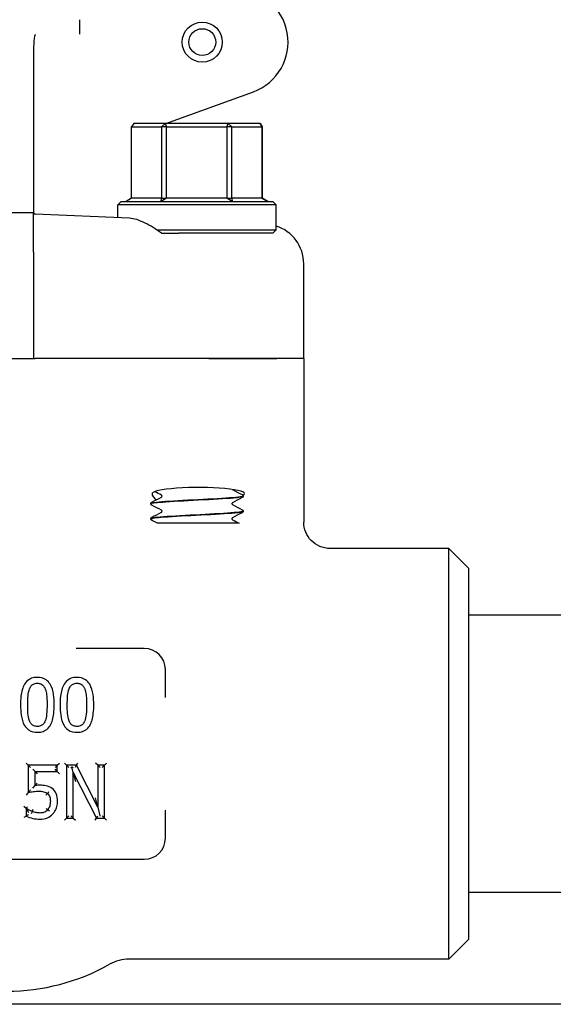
# Model space of a CAD drawing. Header units: inches. Extents: x 36 to 1719, y -84 to 1122.
# Tile 380 of 558: x 1068.02 to 1070.56, y 376.8 to 381.47. Entities that reach past the tile are written whole.
import ezdxf

# ---------------------------------------------------------------- set-up
doc = ezdxf.new("R2010")
doc.units = ezdxf.units.IN
doc.header["$LTSCALE"] = 48
doc.header["$MEASUREMENT"] = 0
doc.layers.add('Visible (ANSI)', color=7, linetype='Continuous', lineweight=30)

msp = doc.modelspace()

# ---------------------------------------------------------------- linework, layer by layer
at = {"layer": 'Visible (ANSI)'}
for p, q in [((1068.30878, 381.39971), (1068.30878, 381.4678)), ((1068.09003, 381.32134), (1068.09003, 381.22885)), ((1068.09003, 381.22885), (1068.09003, 380.80163)), ((1068.71694, 380.97514), (1069.13271, 381.12647)), ((1068.56553, 380.97514), (1068.55523, 380.95952)), ((1068.55523, 380.62077), (1068.55523, 380.95952)), ((1068.55523, 380.95952), (1068.69711, 380.95952)), ((1068.71395, 380.97514), (1068.56553, 380.97514)), ((1068.69711, 380.95952), (1068.71395, 380.97514)), ((1068.72048, 380.95952), (1068.69711, 380.95952)), ((1068.69711, 380.95952), (1068.69711, 380.62077)), ((1068.71395, 380.97514), (1068.72048, 380.95952)), ((1069.01345, 380.97514), (1068.71395, 380.97514)), ((1068.72048, 380.62077), (1068.72048, 380.95952)), ((1068.72048, 380.95952), (1069.00677, 380.95952)), ((1069.00677, 380.95952), (1069.01345, 380.97514)), ((1069.03027, 380.95952), (1069.00677, 380.95952)), ((1069.00677, 380.95952), (1069.00677, 380.62077)), ((1069.01345, 380.97514), (1069.03027, 380.95952)), ((1069.16452, 380.97514), (1069.01345, 380.97514)), ((1069.03027, 380.62077), (1069.03027, 380.95952)), ((1069.03027, 380.95952), (1069.17468, 380.95952)), ((1069.17468, 380.95952), (1069.16452, 380.97514)), ((1069.16452, 380.97514), (1069.17482, 380.95952)), ((1069.17482, 380.95952), (1069.17468, 380.95952)), ((1069.17468, 380.95952), (1069.17468, 380.62077)), ((1069.17482, 380.62077), (1069.17482, 380.95952)), ((1068.09003, 380.80163), (1068.09003, 380.55625)), ((1068.55523, 380.62077), (1068.52944, 380.60514)), ((1068.69711, 380.62077), (1068.55523, 380.62077)), ((1068.69575, 380.60514), (1068.69711, 380.62077)), ((1068.72048, 380.62077), (1068.69575, 380.60514)), ((1068.69711, 380.62077), (1068.72048, 380.62077)), ((1069.00677, 380.62077), (1068.72048, 380.62077)), ((1069.03133, 380.60514), (1069.00677, 380.62077)), ((1069.00677, 380.62077), (1069.03027, 380.62077)), ((1069.03027, 380.62077), (1069.03133, 380.60514)), ((1069.17468, 380.62077), (1069.03027, 380.62077)), ((1069.17468, 380.62077), (1069.17482, 380.62077)), ((1069.20061, 380.60514), (1069.17468, 380.62077)), ((1069.17482, 380.62077), (1069.20061, 380.60514)), ((1068.50565, 380.60514), (1068.49003, 380.58952)), ((1069.24003, 380.58952), (1068.49003, 380.58952)), ((1068.49003, 380.52864), (1068.49003, 380.58952)), ((1068.50565, 380.60514), (1069.2244, 380.60514)), ((1069.2244, 380.60514), (1069.24003, 380.58952)), ((1069.24003, 380.47077), (1069.24003, 380.58952)), ((1068.09013, 380.55139), (1067.83992, 380.55139)), ((1068.09003, 380.36479), (1068.09003, 380.55084)), ((1068.0903, 380.55139), (1068.09013, 380.55139)), ((1068.54569, 380.52623), (1068.0975, 380.54565)), ((1068.67471, 380.47077), (1069.24003, 380.47077)), ((1069.2244, 380.45514), (1069.24003, 380.47077)), ((1068.69716, 380.45514), (1068.7792, 380.45514)), ((1069.2244, 380.45514), (1068.7792, 380.45514)), ((1068.09003, 380.36479), (1068.09003, 379.86139)), ((1069.37128, 379.86139), (1069.37128, 380.31083)), ((1067.84003, 379.86139), (1068.09003, 379.86139)), ((1068.09003, 379.86139), (1068.09681, 379.86139)), ((1068.92169, 379.86139), (1068.09681, 379.86139)), ((1068.92169, 379.86139), (1068.09681, 379.86139)), ((1069.24392, 379.86139), (1068.92169, 379.86139)), ((1068.92169, 379.86139), (1069.24392, 379.86139)), ((1069.37128, 379.86139), (1069.24392, 379.86139)), ((1069.37128, 379.86139), (1069.24392, 379.86139)), ((1069.37128, 379.86139), (1069.37128, 379.08502)), ((1069.08378, 379.20888), (1069.08378, 379.20821)), ((1068.64628, 379.17313), (1068.64628, 379.17246)), ((1069.08378, 379.13738), (1069.08378, 379.13671)), ((1068.64628, 379.10163), (1068.64628, 379.10096)), ((1068.74217, 379.08014), (1068.67775, 379.08014)), ((1068.81789, 379.08014), (1068.74217, 379.08014)), ((1068.90443, 379.08014), (1068.81789, 379.08014)), ((1069.06483, 379.08014), (1068.90443, 379.08014)), ((1070.05878, 378.96014), (1069.49738, 378.96014)), ((1070.15253, 378.86639), (1070.05878, 378.96014)), ((1070.05878, 377.01264), (1070.05878, 378.96014)), ((1070.15253, 378.86639), (1070.15253, 377.10639)), ((1072.71503, 378.64389), (1070.15253, 378.64389)), ((1068.61503, 378.48639), (1068.29218, 378.48639)), ((1068.71503, 378.25388), (1068.71503, 378.38639)), ((1068.06512, 377.9323), (1068.0547, 377.94272)), ((1068.06512, 377.9323), (1068.06512, 377.80345)), ((1068.20228, 377.9323), (1068.06512, 377.9323)), ((1068.06512, 377.9323), (1068.07554, 377.92188)), ((1068.09733, 377.90292), (1068.08692, 377.91334)), ((1068.09733, 377.90292), (1068.20228, 377.90292)), ((1068.09733, 377.83627), (1068.09733, 377.90292)), ((1068.09733, 377.90292), (1068.10775, 377.89251)), ((1068.20228, 377.9323), (1068.19186, 377.92188)), ((1068.20228, 377.90292), (1068.19186, 377.91334)), ((1068.20228, 377.9323), (1068.21269, 377.94272)), ((1068.20228, 377.90292), (1068.20228, 377.9323)), ((1068.20228, 377.90292), (1068.21269, 377.89251)), ((1068.24685, 377.9323), (1068.23643, 377.94272)), ((1068.29405, 377.9323), (1068.24685, 377.9323)), ((1068.24685, 377.9323), (1068.24685, 377.6823)), ((1068.24685, 377.9323), (1068.25726, 377.92188)), ((1068.26743, 377.92188), (1068.27114, 377.9256)), ((1068.27114, 377.9256), (1068.27722, 377.92188)), ((1068.27784, 377.89786), (1068.27114, 377.9256)), ((1068.29405, 377.9323), (1068.28766, 377.92188)), ((1068.29405, 377.9323), (1068.30044, 377.94272)), ((1068.39474, 377.73437), (1068.29405, 377.9323)), ((1068.39474, 377.9323), (1068.38432, 377.94272)), ((1068.39474, 377.9323), (1068.39474, 377.73437)), ((1068.42574, 377.9323), (1068.39474, 377.9323)), ((1068.39474, 377.9323), (1068.40516, 377.92188)), ((1068.42574, 377.9323), (1068.41532, 377.92188)), ((1068.42574, 377.9323), (1068.43615, 377.94272)), ((1068.42574, 377.6823), (1068.42574, 377.9323)), ((1068.27784, 377.6823), (1068.27784, 377.89786)), ((1068.27784, 377.89786), (1068.38846, 377.6823)), ((1068.27784, 377.89786), (1068.28826, 377.85474)), ((1068.08692, 377.82437), (1068.09733, 377.83627)), ((1068.06512, 377.80345), (1068.0547, 377.7905)), ((1068.15548, 377.79798), (1068.14871, 377.79006)), ((1068.39474, 377.73437), (1068.38432, 377.77782)), ((1068.05479, 377.72667), (1068.04437, 377.73709)), ((1068.05722, 377.72667), (1068.05479, 377.72667)), ((1068.05479, 377.72667), (1068.05479, 377.69121)), ((1068.05479, 377.72667), (1068.05662, 377.72483)), ((1068.05722, 377.72667), (1068.06064, 377.73709)), ((1068.16481, 377.71443), (1068.1569, 377.7212)), ((1068.39474, 377.73437), (1068.40481, 377.69237)), ((1068.71503, 377.58639), (1068.71503, 377.71891)), ((1068.05479, 377.69121), (1068.04437, 377.68473)), ((1068.08064, 377.70349), (1068.08416, 377.7133)), ((1068.24685, 377.6823), (1068.23643, 377.67188)), ((1068.24685, 377.6823), (1068.25726, 377.69272)), ((1068.24685, 377.6823), (1068.27784, 377.6823)), ((1068.27784, 377.6823), (1068.26743, 377.69272)), ((1068.27784, 377.6823), (1068.28826, 377.67188)), ((1068.3821, 377.67188), (1068.38846, 377.6823)), ((1068.38846, 377.6823), (1068.39482, 377.69272)), ((1068.38846, 377.6823), (1068.42574, 377.6823)), ((1068.40424, 377.69272), (1068.40481, 377.69237)), ((1068.40481, 377.69237), (1068.40516, 377.69272)), ((1068.42574, 377.6823), (1068.41532, 377.69272)), ((1068.42574, 377.6823), (1068.43615, 377.67188)), ((1067.31503, 377.48639), (1068.61503, 377.48639)), ((1072.71503, 377.32889), (1070.15253, 377.32889)), ((1070.15253, 377.10639), (1070.05878, 377.01264)), ((1070.05878, 377.01264), (1068.54269, 377.01264)), ((1090.24768, 376.79889), (1053.74768, 376.79889))]:
    msp.add_line(p, q, dxfattribs=at)
for radius in [0.095, 0.06375]:
    msp.add_circle((1068.89003, 381.36139), radius, dxfattribs=at)
for centre, radius, start, end in [((1069.0472, 381.36139), 0.25, 290, 90), ((1068.09784, 380.55346), 0.00781, 195.32369, 267.51874), ((1068.61503, 378.38639), 0.1, 0, 90), ((1068.61503, 377.58639), 0.1, 270, 0), ((1067.96503, 377.85264), 0.99125, 240.65517, 299.34483), ((1068.54269, 376.82514), 0.1875, 90, 119.34483)]:
    msp.add_arc(centre, radius, start, end, dxfattribs=at)
for centre, major_axis, ratio, start_param, end_param in [((1069.18212, 380.31097), (-0.18898, 0.00819), 0.9912393, 3.18452, 4.4442004), ((1068.8722, 379.22069), (0.21875, 0), 0.1316525, 6.0040853, 9.3138876)]:
    msp.add_ellipse(centre, major_axis=major_axis, ratio=ratio, start_param=start_param, end_param=end_param, dxfattribs=at)
for points, knots in [([(1068.09583, 381.39437), (1068.09556, 381.39387), (1068.09536, 381.39336), (1068.09313, 381.38751), (1068.09132, 381.37465), (1068.09017, 381.34153), (1068.09003, 381.33173), (1068.09003, 381.32134)], [0.01027275, 0.01027275, 0.01027275, 0.01027275, 0.01655356, 0.01655356, 0.11390533, 0.11390533, 0.15067112, 0.15067112, 0.15067112, 0.15067112]), ([(1068.09784, 381.39803), (1068.09781, 381.39799), (1068.09779, 381.39794), (1068.0971, 381.39675), (1068.09645, 381.39557), (1068.09583, 381.39437)], [-0.369912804, -0.369912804, -0.369912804, -0.369912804, -0.369497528, -0.369497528, -0.358790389, -0.358790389, -0.358790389, -0.358790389]), ([(1068.69716, 380.45514), (1068.67142, 380.47386), (1068.64322, 380.49153), (1068.5905, 380.51726), (1068.56593, 380.52535), (1068.54569, 380.52623)], [0.44734115, 0.44734115, 0.44734115, 0.44734115, 0.70623872, 0.70623872, 0.9622765, 0.9622765, 0.9622765, 0.9622765]), ([(1069.08356, 379.20891), (1069.08369, 379.20799), (1069.08171, 379.20707), (1069.07751, 379.20615), (1069.06233, 379.20283), (1069.01846, 379.1995), (1068.96102, 379.19618), (1068.90368, 379.19286), (1068.83391, 379.18954), (1068.77567, 379.18622), (1068.71752, 379.1829), (1068.67196, 379.17959), (1068.65458, 379.17628), (1068.64908, 379.17523), (1068.64643, 379.17418), (1068.64652, 379.17313)], [-17.5665871, -17.5665871, -17.5665871, -17.5665871, -17.3244424, -17.3244424, -17.3244424, -16.4477493, -16.4477493, -16.4477493, -15.5726718, -15.5726718, -15.5726718, -14.6990684, -14.6990684, -14.6990684, -14.4226778, -14.4226778, -14.4226778, -14.4226778]), ([(1068.67192, 379.1909), (1068.66513, 379.19669), (1068.66014, 379.2029), (1068.65327, 379.21523), (1068.65238, 379.22102), (1068.6548, 379.22387)], [0.70379768, 0.70379768, 0.70379768, 0.70379768, 0.82602783, 0.82602783, 0.97703961, 0.97703961, 0.97703961, 0.97703961]), ([(1068.69923, 379.20855), (1068.69923, 379.20993), (1068.69866, 379.21122), (1068.69773, 379.21251), (1068.69738, 379.21278), (1068.69706, 379.21301), (1068.697, 379.21304), (1068.697, 379.21304)], [0, 0, 0, 0, 0.022828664, 0.022828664, 0.041633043, 0.041633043, 0.054614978, 0.054614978, 0.054614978, 0.054614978]), ([(1069.03243, 379.24029), (1069.03261, 379.24011), (1069.03276, 379.24), (1069.03299, 379.23983), (1069.03305, 379.2398), (1069.03305, 379.2398)], [0.031449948, 0.031449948, 0.031449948, 0.031449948, 0.041633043, 0.041633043, 0.054614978, 0.054614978, 0.054614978, 0.054614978]), ([(1069.07907, 379.21569), (1069.07985, 379.21528), (1069.08069, 379.21478), (1069.08209, 379.21333), (1069.08259, 379.2127), (1069.08342, 379.21104), (1069.08373, 379.20999), (1069.08377, 379.20891)], [0, 0, 0, 0, 0.028459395, 0.028459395, 0.043235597, 0.043235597, 0.058545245, 0.058545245, 0.058545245, 0.058545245]), ([(1068.64628, 379.17316), (1068.64634, 379.17461), (1068.64688, 379.17598), (1068.64813, 379.17786), (1068.6488, 379.17847), (1068.64996, 379.17936), (1068.65048, 379.17967), (1068.65098, 379.17994)], [0, 0, 0, 0, 0.020588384, 0.020588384, 0.04017257, 0.04017257, 0.058516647, 0.058516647, 0.058516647, 0.058516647]), ([(1068.65098, 379.16566), (1068.6502, 379.16607), (1068.64936, 379.16657), (1068.64796, 379.16801), (1068.64746, 379.16865), (1068.64663, 379.1703), (1068.64632, 379.17135), (1068.64628, 379.17244)], [0, 0, 0, 0, 0.028459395, 0.028459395, 0.043235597, 0.043235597, 0.058545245, 0.058545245, 0.058545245, 0.058545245]), ([(1068.64639, 379.17244), (1068.64654, 379.17519), (1068.66598, 379.17793), (1068.70092, 379.18068), (1068.74349, 379.18403), (1068.80827, 379.18738), (1068.87262, 379.19073), (1068.93696, 379.19408), (1068.99962, 379.19743), (1069.03874, 379.20078), (1069.06769, 379.20326), (1069.08333, 379.20574), (1069.08358, 379.20821)], [8.1371759, 8.1371759, 8.1371759, 8.1371759, 8.8619138, 8.8619138, 8.8619138, 9.7450261, 9.7450261, 9.7450261, 10.627867, 10.627867, 10.627867, 11.2810852, 11.2810852, 11.2810852, 11.2810852]), ([(1068.697, 379.20405), (1068.697, 379.20405), (1068.69724, 379.20415), (1068.698, 379.20494), (1068.69837, 379.2054), (1068.69899, 379.20673), (1068.69923, 379.20763), (1068.69923, 379.20855)], [0.002645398, 0.002645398, 0.002645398, 0.002645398, 0.027589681, 0.027589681, 0.042171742, 0.042171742, 0.057287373, 0.057287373, 0.057287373, 0.057287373]), ([(1069.03305, 379.17729), (1069.03305, 379.17729), (1069.03281, 379.1772), (1069.03205, 379.1764), (1069.03169, 379.17595), (1069.03106, 379.17462), (1069.03082, 379.17371), (1069.03082, 379.1728)], [0.002645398, 0.002645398, 0.002645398, 0.002645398, 0.027589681, 0.027589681, 0.042171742, 0.042171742, 0.057287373, 0.057287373, 0.057287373, 0.057287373]), ([(1069.03082, 379.1728), (1069.03082, 379.17141), (1069.03139, 379.17012), (1069.03232, 379.16883), (1069.03267, 379.16856), (1069.03299, 379.16833), (1069.03305, 379.1683), (1069.03305, 379.1683)], [0, 0, 0, 0, 0.022828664, 0.022828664, 0.041633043, 0.041633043, 0.054614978, 0.054614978, 0.054614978, 0.054614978]), ([(1069.08377, 379.20819), (1069.08371, 379.20673), (1069.08317, 379.20536), (1069.08192, 379.20348), (1069.08125, 379.20287), (1069.08009, 379.20198), (1069.07957, 379.20167), (1069.07907, 379.20141)], [0, 0, 0, 0, 0.020588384, 0.020588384, 0.04017257, 0.04017257, 0.058516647, 0.058516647, 0.058516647, 0.058516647]), ([(1068.64631, 379.10094), (1068.64639, 379.10392), (1068.66959, 379.1069), (1068.71, 379.10988), (1068.7548, 379.11318), (1068.81993, 379.11648), (1068.88321, 379.11979), (1068.94648, 379.12309), (1069.00674, 379.12639), (1069.04347, 379.12969), (1069.06948, 379.13203), (1069.08327, 379.13437), (1069.08348, 379.13671)], [1.8539906, 1.8539906, 1.8539906, 1.8539906, 2.6394946, 2.6394946, 2.6394946, 3.5103246, 3.5103246, 3.5103246, 4.381086, 4.381086, 4.381086, 4.9978999, 4.9978999, 4.9978999, 4.9978999]), ([(1069.08373, 379.13741), (1069.08377, 379.13708), (1069.08353, 379.13675), (1069.08299, 379.13642), (1069.07758, 379.1331), (1069.04281, 379.12978), (1068.99059, 379.12646), (1068.93853, 379.12316), (1068.87012, 379.11985), (1068.80869, 379.11654), (1068.74667, 379.1132), (1068.69296, 379.10986), (1068.6662, 379.10653), (1068.65312, 379.10489), (1068.6466, 379.10326), (1068.6466, 379.10163)], [-11.2834018, -11.2834018, -11.2834018, -11.2834018, -11.1962178, -11.1962178, -11.1962178, -10.321672, -10.321672, -10.321672, -9.4498406, -9.4498406, -9.4498406, -8.569564, -8.569564, -8.569564, -8.1394925, -8.1394925, -8.1394925, -8.1394925]), ([(1068.69923, 379.13705), (1068.69923, 379.13843), (1068.69866, 379.13972), (1068.69773, 379.14101), (1068.69738, 379.14128), (1068.69706, 379.14151), (1068.697, 379.14154), (1068.697, 379.14154)], [0, 0, 0, 0, 0.022828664, 0.022828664, 0.041633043, 0.041633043, 0.054614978, 0.054614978, 0.054614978, 0.054614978]), ([(1068.697, 379.13255), (1068.697, 379.13255), (1068.69724, 379.13265), (1068.698, 379.13344), (1068.69837, 379.1339), (1068.69899, 379.13523), (1068.69923, 379.13613), (1068.69923, 379.13705)], [0.002645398, 0.002645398, 0.002645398, 0.002645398, 0.027589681, 0.027589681, 0.042171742, 0.042171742, 0.057287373, 0.057287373, 0.057287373, 0.057287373]), ([(1069.07907, 379.14419), (1069.07985, 379.14378), (1069.08069, 379.14328), (1069.08209, 379.14183), (1069.08259, 379.1412), (1069.08342, 379.13954), (1069.08373, 379.13849), (1069.08377, 379.13741)], [0, 0, 0, 0, 0.028459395, 0.028459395, 0.043235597, 0.043235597, 0.058545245, 0.058545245, 0.058545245, 0.058545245]), ([(1069.08377, 379.13669), (1069.08371, 379.13523), (1069.08317, 379.13386), (1069.08192, 379.13198), (1069.08125, 379.13137), (1069.08009, 379.13048), (1069.07957, 379.13017), (1069.07907, 379.12991)], [0, 0, 0, 0, 0.020588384, 0.020588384, 0.04017257, 0.04017257, 0.058516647, 0.058516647, 0.058516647, 0.058516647]), ([(1068.64628, 379.10166), (1068.64634, 379.10311), (1068.64688, 379.10448), (1068.64813, 379.10636), (1068.6488, 379.10697), (1068.64996, 379.10786), (1068.65048, 379.10817), (1068.65098, 379.10844)], [0, 0, 0, 0, 0.020588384, 0.020588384, 0.04017257, 0.04017257, 0.058516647, 0.058516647, 0.058516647, 0.058516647]), ([(1068.65098, 379.09416), (1068.6502, 379.09457), (1068.64936, 379.09507), (1068.64796, 379.09651), (1068.64746, 379.09715), (1068.64663, 379.0988), (1068.64632, 379.09985), (1068.64628, 379.10094)], [0, 0, 0, 0, 0.028459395, 0.028459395, 0.043235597, 0.043235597, 0.058545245, 0.058545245, 0.058545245, 0.058545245]), ([(1069.03305, 379.10579), (1069.03305, 379.10579), (1069.03281, 379.1057), (1069.03205, 379.1049), (1069.03169, 379.10445), (1069.03106, 379.10312), (1069.03082, 379.10221), (1069.03082, 379.1013)], [0.002645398, 0.002645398, 0.002645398, 0.002645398, 0.027589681, 0.027589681, 0.042171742, 0.042171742, 0.057287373, 0.057287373, 0.057287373, 0.057287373]), ([(1069.03082, 379.1013), (1069.03082, 379.09991), (1069.03139, 379.09862), (1069.03232, 379.09733), (1069.03267, 379.09706), (1069.03299, 379.09683), (1069.03305, 379.0968), (1069.03305, 379.0968)], [0, 0, 0, 0, 0.022828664, 0.022828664, 0.041633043, 0.041633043, 0.054614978, 0.054614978, 0.054614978, 0.054614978]), ([(1069.49738, 378.96014), (1069.49727, 378.96014), (1069.49717, 378.96014), (1069.48851, 378.96016), (1069.47999, 378.96104), (1069.46325, 378.9645), (1069.45509, 378.96706), (1069.43221, 378.97687), (1069.41856, 378.98616), (1069.39572, 379.00935), (1069.3867, 379.02298), (1069.37443, 379.0529), (1069.37128, 379.06888), (1069.37128, 379.08502)], [-0.00080906, -0.00080906, -0.00080906, -0.00080906, 0, 0, 0.06513682, 0.06513682, 0.13017613, 0.13017613, 0.25481643, 0.25481643, 0.37825086, 0.37825086, 0.50129539, 0.50129539, 0.50129539, 0.50129539]), ([(1068.10817, 378.34898), (1068.10324, 378.34898), (1068.09817, 378.34864), (1068.08495, 378.34646), (1068.07678, 378.34379), (1068.06032, 378.33396), (1068.053, 378.32617), (1068.0477, 378.31768), (1068.04223, 378.30893), (1068.0388, 378.29977), (1068.03331, 378.28038), (1068.03154, 378.27014), (1068.02871, 378.24617), (1068.02815, 378.23238), (1068.02815, 378.21872)], [-0.39762782, -0.39762782, -0.39762782, -0.39762782, -0.36373585, -0.36373585, -0.30950871, -0.30950871, -0.24393732, -0.24393732, -0.24393732, -0.1766061, -0.1766061, -0.10179305, -0.10179305, 0, 0, 0, 0]), ([(1068.18799, 378.21892), (1068.18799, 378.23507), (1068.18717, 378.25159), (1068.18198, 378.28438), (1068.17791, 378.30106), (1068.16865, 378.31657), (1068.16386, 378.32458), (1068.15736, 378.33211), (1068.13676, 378.34608), (1068.12184, 378.34898), (1068.10817, 378.34898)], [-0.3955508, -0.3955508, -0.3955508, -0.3955508, -0.2754195, -0.2754195, -0.15529321, -0.15529321, -0.15529321, -0.09373364, -0.09373364, 0, 0, 0, 0]), ([(1068.29577, 378.34898), (1068.29085, 378.34898), (1068.28577, 378.34864), (1068.27255, 378.34646), (1068.26438, 378.34379), (1068.24792, 378.33396), (1068.2406, 378.32617), (1068.2353, 378.31768), (1068.22983, 378.30893), (1068.2264, 378.29977), (1068.22091, 378.28038), (1068.21914, 378.27014), (1068.21631, 378.24617), (1068.21575, 378.23238), (1068.21575, 378.21872)], [-0.39762782, -0.39762782, -0.39762782, -0.39762782, -0.36373585, -0.36373585, -0.30950871, -0.30950871, -0.24393732, -0.24393732, -0.24393732, -0.1766061, -0.1766061, -0.10179305, -0.10179305, 0, 0, 0, 0]), ([(1068.37559, 378.21892), (1068.37559, 378.23507), (1068.37477, 378.25159), (1068.36958, 378.28438), (1068.36551, 378.30106), (1068.35625, 378.31657), (1068.35146, 378.32458), (1068.34496, 378.33211), (1068.32436, 378.34608), (1068.30944, 378.34898), (1068.29577, 378.34898)], [-0.3955508, -0.3955508, -0.3955508, -0.3955508, -0.2754195, -0.2754195, -0.15529321, -0.15529321, -0.15529321, -0.09373364, -0.09373364, 0, 0, 0, 0]), ([(1068.06218, 378.21872), (1068.06218, 378.23347), (1068.06265, 378.24821), (1068.06401, 378.26268), (1068.06507, 378.274), (1068.06706, 378.28523), (1068.07089, 378.29489)], [-0.20539702, -0.20539702, -0.20539702, -0.20539702, -0.0911634, -0.0911634, -0.0911634, 0, 0, 0, 0]), ([(1068.07089, 378.29489), (1068.07159, 378.29664), (1068.07236, 378.29834), (1068.07582, 378.30514), (1068.07917, 378.30965), (1068.0873, 378.31657), (1068.09202, 378.31886), (1068.10082, 378.32087), (1068.10447, 378.32123), (1068.10817, 378.32123)], [-0.15519829, -0.15519829, -0.15519829, -0.15519829, -0.13862551, -0.13862551, -0.08628485, -0.08628485, -0.03318648, -0.03318648, 0, 0, 0, 0]), ([(1068.10817, 378.32123), (1068.111, 378.32123), (1068.11378, 378.32102), (1068.1192, 378.32012), (1068.12181, 378.3194), (1068.12803, 378.31688), (1068.13142, 378.31461), (1068.13768, 378.3085), (1068.14043, 378.30458), (1068.14345, 378.2986), (1068.14418, 378.29697), (1068.14484, 378.2953)], [-0.15345791, -0.15345791, -0.15345791, -0.15345791, -0.12815919, -0.12815919, -0.10190337, -0.10190337, -0.06065975, -0.06065975, -0.01592257, -0.01592257, 0, 0, 0, 0]), ([(1068.14484, 378.2953), (1068.14674, 378.2905), (1068.14821, 378.28535), (1068.1512, 378.27147), (1068.15218, 378.26251), (1068.15367, 378.24202), (1068.15396, 378.23048), (1068.15396, 378.21892)], [-0.20607527, -0.20607527, -0.20607527, -0.20607527, -0.16123509, -0.16123509, -0.08949082, -0.08949082, 0, 0, 0, 0]), ([(1068.24978, 378.21872), (1068.24978, 378.23347), (1068.25025, 378.24821), (1068.25161, 378.26268), (1068.25267, 378.274), (1068.25466, 378.28523), (1068.2585, 378.29489)], [-0.20539702, -0.20539702, -0.20539702, -0.20539702, -0.0911634, -0.0911634, -0.0911634, 0, 0, 0, 0]), ([(1068.2585, 378.29489), (1068.2592, 378.29664), (1068.25996, 378.29834), (1068.26343, 378.30514), (1068.26677, 378.30965), (1068.2749, 378.31657), (1068.27962, 378.31886), (1068.28843, 378.32087), (1068.29207, 378.32123), (1068.29577, 378.32123)], [-0.15519829, -0.15519829, -0.15519829, -0.15519829, -0.13862551, -0.13862551, -0.08628485, -0.08628485, -0.03318648, -0.03318648, 0, 0, 0, 0]), ([(1068.29577, 378.32123), (1068.2986, 378.32123), (1068.30138, 378.32102), (1068.3068, 378.32012), (1068.30941, 378.3194), (1068.31563, 378.31688), (1068.31902, 378.31461), (1068.32528, 378.3085), (1068.32803, 378.30458), (1068.33105, 378.2986), (1068.33178, 378.29697), (1068.33244, 378.2953)], [-0.15345791, -0.15345791, -0.15345791, -0.15345791, -0.12815919, -0.12815919, -0.10190337, -0.10190337, -0.06065975, -0.06065975, -0.01592257, -0.01592257, 0, 0, 0, 0]), ([(1068.33244, 378.2953), (1068.33434, 378.2905), (1068.33581, 378.28535), (1068.3388, 378.27147), (1068.33978, 378.26251), (1068.34127, 378.24202), (1068.34156, 378.23048), (1068.34156, 378.21892)], [-0.20607527, -0.20607527, -0.20607527, -0.20607527, -0.16123509, -0.16123509, -0.08949082, -0.08949082, 0, 0, 0, 0]), ([(1068.02815, 378.21872), (1068.02815, 378.20253), (1068.02896, 378.18597), (1068.03411, 378.15309), (1068.03811, 378.13634), (1068.0475, 378.12076), (1068.05217, 378.113), (1068.05849, 378.10571), (1068.07901, 378.0916), (1068.09425, 378.08865), (1068.10817, 378.08865)], [-0.39636224, -0.39636224, -0.39636224, -0.39636224, -0.27588328, -0.27588328, -0.15540931, -0.15540931, -0.15540931, -0.09572801, -0.09572801, 0, 0, 0, 0]), ([(1068.07069, 378.14335), (1068.06642, 378.15452), (1068.06437, 378.16668), (1068.06244, 378.1924), (1068.06218, 378.20555), (1068.06218, 378.21872)], [-0.2030371, -0.2030371, -0.2030371, -0.2030371, -0.10151855, -0.10151855, 0, 0, 0, 0]), ([(1068.10817, 378.08865), (1068.11305, 378.08865), (1068.11807, 378.08899), (1068.13116, 378.09116), (1068.13925, 378.09381), (1068.15573, 378.10366), (1068.16312, 378.11157), (1068.16844, 378.12015), (1068.17383, 378.12884), (1068.17726, 378.13791), (1068.18282, 378.15739), (1068.18461, 378.16778), (1068.18743, 378.19176), (1068.18799, 378.2054), (1068.18799, 378.21892)], [-0.3969343, -0.3969343, -0.3969343, -0.3969343, -0.36344063, -0.36344063, -0.30985076, -0.30985076, -0.24348635, -0.24348635, -0.24348635, -0.17661505, -0.17661505, -0.10067261, -0.10067261, 0, 0, 0, 0]), ([(1068.15396, 378.21892), (1068.15396, 378.20385), (1068.15349, 378.1888), (1068.15193, 378.17415), (1068.15076, 378.16312), (1068.14875, 378.15217), (1068.14504, 378.14274)], [-0.20539024, -0.20539024, -0.20539024, -0.20539024, -0.08874744, -0.08874744, -0.08874744, 0, 0, 0, 0]), ([(1068.21575, 378.21872), (1068.21575, 378.20253), (1068.21656, 378.18597), (1068.22171, 378.15309), (1068.22571, 378.13634), (1068.2351, 378.12076), (1068.23978, 378.113), (1068.24609, 378.10571), (1068.26661, 378.0916), (1068.28185, 378.08865), (1068.29577, 378.08865)], [-0.39636224, -0.39636224, -0.39636224, -0.39636224, -0.27588328, -0.27588328, -0.15540931, -0.15540931, -0.15540931, -0.09572801, -0.09572801, 0, 0, 0, 0]), ([(1068.25829, 378.14335), (1068.25402, 378.15452), (1068.25197, 378.16668), (1068.25004, 378.1924), (1068.24978, 378.20555), (1068.24978, 378.21872)], [-0.2030371, -0.2030371, -0.2030371, -0.2030371, -0.10151855, -0.10151855, 0, 0, 0, 0]), ([(1068.29577, 378.08865), (1068.30065, 378.08865), (1068.30568, 378.08899), (1068.31876, 378.09116), (1068.32685, 378.09381), (1068.34334, 378.10366), (1068.35072, 378.11157), (1068.35604, 378.12015), (1068.36143, 378.12884), (1068.36486, 378.13791), (1068.37042, 378.15739), (1068.37221, 378.16778), (1068.37503, 378.19176), (1068.37559, 378.2054), (1068.37559, 378.21892)], [-0.3969343, -0.3969343, -0.3969343, -0.3969343, -0.36344063, -0.36344063, -0.30985076, -0.30985076, -0.24348635, -0.24348635, -0.24348635, -0.17661505, -0.17661505, -0.10067261, -0.10067261, 0, 0, 0, 0]), ([(1068.34156, 378.21892), (1068.34156, 378.20385), (1068.34109, 378.1888), (1068.33953, 378.17415), (1068.33836, 378.16312), (1068.33635, 378.15217), (1068.33265, 378.14274)], [-0.20539024, -0.20539024, -0.20539024, -0.20539024, -0.08874744, -0.08874744, -0.08874744, 0, 0, 0, 0]), ([(1068.10817, 378.11641), (1068.1053, 378.11641), (1068.10246, 378.11661), (1068.09685, 378.11755), (1068.09412, 378.1183), (1068.08766, 378.12097), (1068.08419, 378.12336), (1068.07782, 378.12975), (1068.07504, 378.13381), (1068.07207, 378.13992), (1068.07135, 378.14161), (1068.07069, 378.14335)], [-0.1574704, -0.1574704, -0.1574704, -0.1574704, -0.13181294, -0.13181294, -0.10432668, -0.10432668, -0.0618117, -0.0618117, -0.01648612, -0.01648612, 0, 0, 0, 0]), ([(1068.14504, 378.14274), (1068.14439, 378.14104), (1068.14367, 378.13939), (1068.1403, 378.13253), (1068.13694, 378.12794), (1068.1288, 378.12104), (1068.1241, 378.11877), (1068.11541, 378.11676), (1068.11182, 378.11641), (1068.10817, 378.11641)], [-0.15478626, -0.15478626, -0.15478626, -0.15478626, -0.13870733, -0.13870733, -0.08539549, -0.08539549, -0.03284442, -0.03284442, 0, 0, 0, 0]), ([(1068.29577, 378.11641), (1068.2929, 378.11641), (1068.29006, 378.11661), (1068.28445, 378.11755), (1068.28172, 378.1183), (1068.27526, 378.12097), (1068.27179, 378.12336), (1068.26542, 378.12975), (1068.26264, 378.13381), (1068.25967, 378.13992), (1068.25895, 378.14161), (1068.25829, 378.14335)], [-0.1574704, -0.1574704, -0.1574704, -0.1574704, -0.13181294, -0.13181294, -0.10432668, -0.10432668, -0.0618117, -0.0618117, -0.01648612, -0.01648612, 0, 0, 0, 0]), ([(1068.33265, 378.14274), (1068.33199, 378.14104), (1068.33128, 378.13939), (1068.3279, 378.13253), (1068.32454, 378.12794), (1068.3164, 378.12104), (1068.3117, 378.11877), (1068.30301, 378.11676), (1068.29942, 378.11641), (1068.29577, 378.11641)], [-0.15478626, -0.15478626, -0.15478626, -0.15478626, -0.13870733, -0.13870733, -0.08539549, -0.08539549, -0.03284442, -0.03284442, 0, 0, 0, 0]), ([(1068.07554, 377.81606), (1068.07551, 377.81603), (1068.07549, 377.816), (1068.07424, 377.81452), (1068.073, 377.81304), (1068.07071, 377.81029), (1068.06962, 377.80897), (1068.06782, 377.80678), (1068.06706, 377.80585), (1068.06602, 377.80457), (1068.06567, 377.80413), (1068.06523, 377.80359), (1068.06512, 377.80345), (1068.06512, 377.80345)], [-0.000292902, -0.000292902, -0.000292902, -0.000292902, 0, 0, 0.01451739, 0.01451739, 0.02814407, 0.02814407, 0.039380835, 0.039380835, 0.047240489, 0.047240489, 0.053920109, 0.053920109, 0.053920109, 0.053920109]), ([(1068.06512, 377.80345), (1068.07311, 377.80521), (1068.08185, 377.80669), (1068.09812, 377.80896), (1068.10635, 377.80953), (1068.11455, 377.80953)], [-0.13237563, -0.13237563, -0.13237563, -0.13237563, -0.06618782, -0.06618782, 0, 0, 0, 0]), ([(1068.09733, 377.83627), (1068.09733, 377.83627), (1068.09745, 377.83641), (1068.09793, 377.83695), (1068.09832, 377.8374), (1068.09945, 377.83867), (1068.10026, 377.83958), (1068.10208, 377.84161), (1068.10313, 377.84276), (1068.10532, 377.84515), (1068.1065, 377.84641), (1068.1077, 377.84768), (1068.10772, 377.84771), (1068.10775, 377.84773)], [0, 0, 0, 0, 0.006931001, 0.006931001, 0.015008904, 0.015008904, 0.026274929, 0.026274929, 0.038566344, 0.038566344, 0.051474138, 0.051474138, 0.051751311, 0.051751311, 0.051751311, 0.051751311]), ([(1068.12002, 377.83769), (1068.11638, 377.83769), (1068.11282, 377.83757), (1068.10929, 377.83739), (1068.10527, 377.83718), (1068.10128, 377.8368), (1068.09733, 377.83627)], [-0.054269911, -0.054269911, -0.054269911, -0.054269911, -0.028353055, -0.028353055, -0.028353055, 0, 0, 0, 0]), ([(1068.11455, 377.80953), (1068.12254, 377.80953), (1068.13046, 377.80874), (1068.13785, 377.8069), (1068.14458, 377.80521), (1068.15068, 377.80223), (1068.15548, 377.79798)], [-0.12904291, -0.12904291, -0.12904291, -0.12904291, -0.06302328, -0.06302328, -0.06302328, 0, 0, 0, 0]), ([(1068.17797, 377.82209), (1068.16977, 377.82837), (1068.15905, 377.83334), (1068.13914, 377.83724), (1068.12949, 377.83769), (1068.12002, 377.83769)], [-0.1378587, -0.1378587, -0.1378587, -0.1378587, -0.06892935, -0.06892935, 0, 0, 0, 0]), ([(1068.20369, 377.76172), (1068.20369, 377.77351), (1068.20293, 377.78603), (1068.19701, 377.79859), (1068.19273, 377.80766), (1068.18601, 377.81603), (1068.17797, 377.82209)], [-0.14837737, -0.14837737, -0.14837737, -0.14837737, -0.06455875, -0.06455875, -0.06455875, 0, 0, 0, 0]), ([(1068.16224, 377.8059), (1068.16223, 377.80588), (1068.16221, 377.80586), (1068.1613, 377.8048), (1068.16042, 377.80376), (1068.15878, 377.80185), (1068.15805, 377.80099), (1068.15681, 377.79954), (1068.15632, 377.79897), (1068.15565, 377.79818), (1068.15548, 377.79798), (1068.15548, 377.79798)], [-0.000192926, -0.000192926, -0.000192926, -0.000192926, 0, 0, 0.010495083, 0.010495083, 0.020832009, 0.020832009, 0.031167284, 0.031167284, 0.041501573, 0.041501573, 0.041501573, 0.041501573]), ([(1068.15548, 377.79798), (1068.16042, 377.79391), (1068.16429, 377.7884), (1068.16878, 377.77661), (1068.16966, 377.76932), (1068.16966, 377.76192)], [-0.12473905, -0.12473905, -0.12473905, -0.12473905, -0.06236953, -0.06236953, 0, 0, 0, 0]), ([(1068.16966, 377.76192), (1068.16966, 377.75376), (1068.16873, 377.74571), (1068.16642, 377.73862), (1068.16432, 377.73219), (1068.1611, 377.72622), (1068.1569, 377.7212)], [-0.12855681, -0.12855681, -0.12855681, -0.12855681, -0.06049468, -0.06049468, -0.06049468, 0, 0, 0, 0]), ([(1068.18161, 377.70155), (1068.1852, 377.70541), (1068.18841, 377.70968), (1068.19551, 377.72144), (1068.19866, 377.72916), (1068.2028, 377.7453), (1068.20369, 377.75364), (1068.20369, 377.76172)], [-0.14603679, -0.14603679, -0.14603679, -0.14603679, -0.11135425, -0.11135425, -0.05586219, -0.05586219, 0, 0, 0, 0]), ([(1068.05722, 377.72667), (1068.05722, 377.72667), (1068.05714, 377.72643), (1068.05689, 377.72567), (1068.05677, 377.72529), (1068.05662, 377.72483)], [0, 0, 0, 0, 0.009850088, 0.009850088, 0.016102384, 0.016102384, 0.016102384, 0.016102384]), ([(1068.05662, 377.72483), (1068.05685, 377.72439), (1068.05709, 377.72395), (1068.05825, 377.72177), (1068.05944, 377.71964), (1068.06219, 377.71497), (1068.06366, 377.71255), (1068.06515, 377.71015), (1068.06518, 377.71011), (1068.06521, 377.71007)], [0.00682008, 0.00682008, 0.00682008, 0.00682008, 0.011641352, 0.011641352, 0.032741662, 0.032741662, 0.053679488, 0.053679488, 0.054038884, 0.054038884, 0.054038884, 0.054038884]), ([(1068.08416, 377.7133), (1068.08353, 377.71353), (1068.0829, 377.71377), (1068.08163, 377.71426), (1068.081, 377.71451), (1068.08038, 377.71475), (1068.07622, 377.71641), (1068.07216, 377.71821), (1068.06826, 377.72019), (1068.06419, 377.72225), (1068.06021, 377.72446), (1068.05722, 377.72667)], [-0.083929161, -0.083929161, -0.083929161, -0.083929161, -0.07847822, -0.07847822, -0.073027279, -0.073027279, -0.073027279, -0.036917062, -0.036917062, -0.036917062, 0, 0, 0, 0]), ([(1068.08416, 377.7133), (1068.08416, 377.7133), (1068.08425, 377.71355), (1068.0846, 377.71452), (1068.08486, 377.71523), (1068.0855, 377.71702), (1068.08589, 377.71809), (1068.08674, 377.72045), (1068.0872, 377.72173), (1068.08767, 377.72305), (1068.08768, 377.72308), (1068.08769, 377.7231)], [0, 0, 0, 0, 0.010335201, 0.010335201, 0.020670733, 0.020670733, 0.031006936, 0.031006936, 0.041500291, 0.041500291, 0.041693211, 0.041693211, 0.041693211, 0.041693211]), ([(1068.1569, 377.7212), (1068.15172, 377.71526), (1068.14527, 377.71108), (1068.1321, 377.70688), (1068.12646, 377.706), (1068.12083, 377.706)], [-0.12444112, -0.12444112, -0.12444112, -0.12444112, -0.05081973, -0.05081973, 0, 0, 0, 0]), ([(1068.1569, 377.7212), (1068.1569, 377.7212), (1068.15669, 377.72137), (1068.15591, 377.72204), (1068.15534, 377.72253), (1068.15389, 377.72377), (1068.15303, 377.7245), (1068.15112, 377.72614), (1068.15008, 377.72702), (1068.14902, 377.72793), (1068.149, 377.72795), (1068.14898, 377.72797)], [-0.041500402, -0.041500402, -0.041500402, -0.041500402, -0.031165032, -0.031165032, -0.020829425, -0.020829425, -0.010493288, -0.010493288, 0, 0, 0.000192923, 0.000192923, 0.000192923, 0.000192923]), ([(1068.06521, 377.69794), (1068.06518, 377.69793), (1068.06515, 377.69791), (1068.06425, 377.6973), (1068.06336, 377.69671), (1068.06165, 377.69559), (1068.06082, 377.69505), (1068.05893, 377.69383), (1068.05791, 377.69318), (1068.05634, 377.69218), (1068.05575, 377.69181), (1068.05498, 377.69134), (1068.05479, 377.69121), (1068.05479, 377.69121)], [-0.000231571, -0.000231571, -0.000231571, -0.000231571, 0, 0, 0.00809933, 0.00809933, 0.016011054, 0.016011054, 0.027158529, 0.027158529, 0.036723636, 0.036723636, 0.045624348, 0.045624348, 0.045624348, 0.045624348]), ([(1068.05479, 377.69121), (1068.06527, 377.68606), (1068.076, 377.68289), (1068.09783, 377.67822), (1068.10907, 377.67703), (1068.12023, 377.67703)], [-0.15898427, -0.15898427, -0.15898427, -0.15898427, -0.07949214, -0.07949214, 0, 0, 0, 0]), ([(1068.12083, 377.706), (1068.11443, 377.706), (1068.10812, 377.70656), (1068.1023, 377.70793), (1068.09629, 377.70934), (1068.09021, 377.7112), (1068.08416, 377.7133)], [-0.10419022, -0.10419022, -0.10419022, -0.10419022, -0.05077022, -0.05077022, -0.05077022, 0, 0, 0, 0]), ([(1068.12023, 377.67703), (1068.13183, 377.67703), (1068.14413, 377.6789), (1068.15538, 377.68362), (1068.16494, 377.68763), (1068.17424, 377.69361), (1068.18161, 377.70155)], [-0.1503462, -0.1503462, -0.1503462, -0.1503462, -0.06994866, -0.06994866, -0.06994866, 0, 0, 0, 0])]:
    msp.add_open_spline(points, degree=3, knots=knots, dxfattribs=at)
for points in [[(1068.09003, 380.55625), (1068.09003, 380.5538), (1068.09009, 380.55227), (1068.09023, 380.55167)], [(1068.09013, 380.55139), (1068.09006, 380.55139), (1068.09003, 380.55121), (1068.09003, 380.55084)], [(1068.09023, 380.55167), (1068.09027, 380.55149), (1068.0903, 380.55139), (1068.0903, 380.55139)], [(1068.69701, 379.21304), (1068.68631, 379.21866), (1068.6756, 379.22427), (1068.66489, 379.22988)], [(1069.03304, 379.23981), (1069.04838, 379.23176), (1069.06372, 379.22372), (1069.07907, 379.21569)], [(1068.65098, 379.17994), (1068.66633, 379.18797), (1068.68167, 379.19601), (1068.69701, 379.20406)], [(1068.69701, 379.14154), (1068.68167, 379.14959), (1068.66633, 379.15763), (1068.65098, 379.16566)], [(1069.07907, 379.20141), (1069.06372, 379.19338), (1069.04838, 379.18534), (1069.03304, 379.17729)], [(1069.03304, 379.16831), (1069.04838, 379.16026), (1069.06372, 379.15222), (1069.07907, 379.14419)], [(1068.65098, 379.10844), (1068.66633, 379.11647), (1068.68167, 379.12451), (1068.69701, 379.13256)], [(1069.07907, 379.12991), (1069.06372, 379.12188), (1069.04838, 379.11384), (1069.03304, 379.10579)], [(1068.67775, 379.08014), (1068.66883, 379.08482), (1068.65991, 379.08949), (1068.65098, 379.09416)], [(1069.03304, 379.09681), (1069.04363, 379.09125), (1069.05423, 379.08569), (1069.06483, 379.08014)]]:
    msp.add_open_spline(points, degree=3, dxfattribs=at)

doc.saveas('drawing.dxf')
